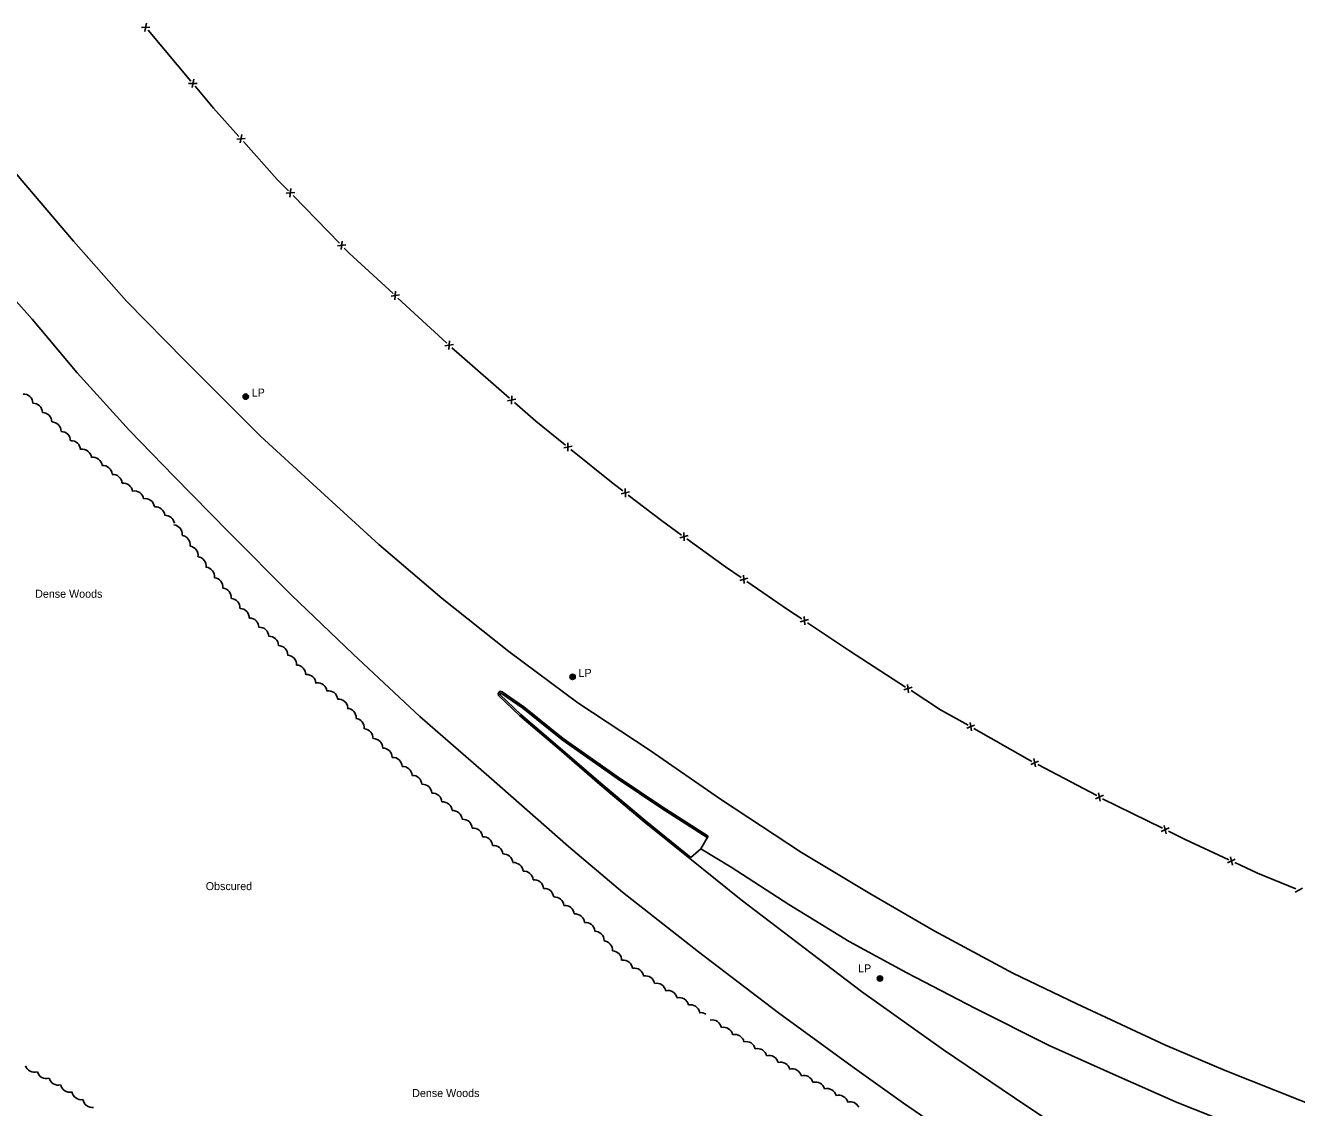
# Model space of a CAD drawing. Extents: x 2402803 to 2427059, y 6985292 to 6997652.
# Drawn here: x 2417724 to 2418486, y 6992006 to 6992655 of the extents above; entities that cross this region are included whole.
import ezdxf

# ---------------------------------------------------------------- set-up
doc = ezdxf.new("R2010")
doc.units = 0
for name, color, linetype in [('p_dtm sidewalk', 7, 'Continuous'), ('p_road - paved curb', 7, 'Continuous'), ('p_structure fence', 7, 'Continuous'), ('p_utility manhole', 7, 'Continuous'), ('p_veg woods', 7, 'Continuous')]:
    doc.layers.add(name, color=color, linetype=linetype)

msp = doc.modelspace()

# ---------------------------------------------------------------- linework, layer by layer
at = {"layer": 'p_dtm sidewalk'}
msp.add_lwpolyline([(2418129.18, 6992161.28), (2418123.18, 6992156.14)], dxfattribs=at)
at = {"layer": 'p_road - paved curb'}
for points in [[(2417819.74, 6992454.21), (2417784.77, 6992489.79), (2417752.9, 6992525.81), (2417721.01, 6992563.39), (2417684.17, 6992607.23), (2417648.53, 6992652.38), (2417618.99, 6992693.66), (2417575.84, 6992753.94), (2417541.81, 6992802.62), (2417503.28, 6992860.35), (2417473.35, 6992907.5), (2417441.15, 6992956.93), (2417411.5, 6993006.33), (2417387.86, 6993044.95), (2417356.84, 6993104.2), (2417332.19, 6993156.79), (2417302.16, 6993220.68), (2417274.43, 6993285.5), (2417254.86, 6993334.53), (2417228.8, 6993400.57), (2417208, 6993460.78), (2417187.4, 6993522.07), (2417176.03, 6993560.16), (2417161.56, 6993610.84)], [(2417564.57, 6992682.46), (2417598.64, 6992636.22), (2417631.21, 6992594.2), (2417661.05, 6992556.72), (2417692.69, 6992518.62), (2417728.09, 6992478.88), (2417755.15, 6992446.73)], [(2418230.49, 6992134.46), (2418189.62, 6992159.11), (2418141, 6992191.13), (2418098.67, 6992220.24), (2418055.3, 6992248.76), (2418014.06, 6992279.63), (2417973.99, 6992311.47), (2417935.95, 6992343.85), (2417896.39, 6992379.98), (2417865.06, 6992408.79), (2417819.74, 6992454.21)], [(2417755.15, 6992446.73), (2417786.49, 6992412.19), (2417813.22, 6992384.65), (2417846.09, 6992351.18), (2417883.37, 6992313.65), (2417920.7, 6992278.03), (2417960.55, 6992240.57), (2418002.06, 6992204.69), (2418049.79, 6992162.59), (2418082.22, 6992135.25), (2418127.75, 6992099.39), (2418175.7, 6992062.85), (2418219.88, 6992030.79)], [(2418133.5, 6992168.87), (2418105.75, 6992186.59), (2418079.59, 6992204.28), (2418046.66, 6992227.42), (2418022.97, 6992246.43), (2418009.99, 6992255.45), (2418008.51, 6992255.8), (2418007.66, 6992254.37), (2418007.74, 6992253.14), (2418020.62, 6992241.06), (2418044.2, 6992220.95), (2418068.54, 6992199.91), (2418095.1, 6992177.48), (2418122.55, 6992155.36)], [(2418132.96, 6992168.03), (2418105.2, 6992185.75), (2418079.02, 6992203.46), (2418046.06, 6992226.62), (2418022.37, 6992245.63), (2418009.58, 6992254.52), (2418008.99, 6992254.66), (2418008.68, 6992254.13), (2418008.71, 6992253.6), (2418021.29, 6992241.81), (2418044.85, 6992221.71), (2418069.19, 6992200.67), (2418095.74, 6992178.25), (2418123.18, 6992156.14)], [(2418218.21, 6992105.6), (2418181.96, 6992127.77), (2418147.33, 6992150.2), (2418129.18, 6992161.28), (2418133.53, 6992168.87)], [(2418122.55, 6992155.36), (2418153.36, 6992130.62), (2418195.38, 6992098.7), (2418225.6, 6992075.63)], [(2418230.49, 6992134.46), (2418269.05, 6992112.16), (2418316.3, 6992086.75), (2418354.66, 6992068.27), (2418407.89, 6992043.48), (2418443.64, 6992028.23), (2418503.95, 6992004.28), (2418552.77, 6991985.91), (2418606.68, 6991969.11), (2418660.91, 6991952.65), (2418729.36, 6991936.27), (2418795.26, 6991921.98), (2418858.36, 6991910.96), (2418900.74, 6991903.38), (2418961.03, 6991893.58), (2419010.81, 6991886.23), (2419086.95, 6991874.7), (2419142.7, 6991865.77), (2419205.6, 6991856.84), (2419269.45, 6991846.73), (2419331.07, 6991835.7), (2419372.56, 6991826.92), (2419388.98, 6991823.76)], [(2418218.21, 6992105.6), (2418252.79, 6992086.89), (2418293.83, 6992065.4), (2418338.1, 6992043.35), (2418376.55, 6992026.05), (2418414.79, 6992009.07), (2418457.22, 6991992.26), (2418493.21, 6991978.56)], [(2418225.6, 6992075.63), (2418274.75, 6992040.78), (2418324.02, 6992007.34), (2418365.41, 6991980.01), (2418406.12, 6991954.92), (2418444.35, 6991931.33), (2418491.12, 6991904.1), (2418534.91, 6991879.41), (2418584.44, 6991852.38), (2418634.44, 6991826.54), (2418682.96, 6991803.35), (2418734.48, 6991779.32), (2418790.13, 6991755.57), (2418839.04, 6991734.81), (2418890.98, 6991714.18), (2418960.97, 6991688.21), (2418961.68, 6991687.97)], [(2418219.88, 6992030.79), (2418250.77, 6992008.72), (2418290.95, 6991981.07), (2418331.6, 6991954.91), (2418372.63, 6991928.97), (2418407.72, 6991906.86), (2418445.25, 6991884.02), (2418492, 6991857.19), (2418534.83, 6991834.71), (2418580.63, 6991809.36), (2418626.11, 6991786.09), (2418682.75, 6991759.18), (2418728.73, 6991737.31), (2418774.55, 6991718.34), (2418835.28, 6991693.23), (2418892.01, 6991670.92), (2418912.58, 6991663.18)]]:
    msp.add_lwpolyline(points, dxfattribs=at)
at = {"layer": 'p_structure fence'}
for p, q in [((2417795.7, 6992651.53), (2417796.71, 6992656.55)), ((2417793.64, 6992653.98), (2417798.76, 6992654.1)), ((2417797.59, 6992652.34), (2417823.31, 6992621.7)), ((2417821.93, 6992620.28), (2417827.05, 6992620.4)), ((2417823.98, 6992617.82), (2417824.99, 6992622.85)), ((2417850.8, 6992587.01), (2417855.91, 6992587.29)), ((2417852.93, 6992584.62), (2417853.78, 6992589.67)), ((2417882.72, 6992552.15), (2417883.35, 6992557.24)), ((2417880.49, 6992554.44), (2417885.58, 6992554.95)), ((2417884.55, 6992553.1), (2417912.49, 6992524.48)), ((2417911.22, 6992522.96), (2417916.32, 6992523.47)), ((2417913.46, 6992520.67), (2417914.08, 6992525.75)), ((2417945.7, 6992490.59), (2417946.06, 6992495.7)), ((2417943.35, 6992492.76), (2417948.41, 6992493.54)), ((2417947.48, 6992491.64), (2417976.89, 6992464.53)), ((2417978.05, 6992460.77), (2417978.41, 6992465.88)), ((2417975.7, 6992462.94), (2417980.76, 6992463.72)), ((2417979.83, 6992461.82), (2417984.12, 6992457.86)), ((2417984.12, 6992457.86), (2418014.3, 6992431.61)), ((2418013.16, 6992429.99), (2418018.2, 6992430.91)), ((2418015.57, 6992427.89), (2418015.78, 6992433.01)), ((2418049.45, 6992399.71), (2418049.47, 6992404.83)), ((2418046.96, 6992401.72), (2418051.96, 6992402.82)), ((2418081.36, 6992374.21), (2418086.33, 6992375.44)), ((2418083.9, 6992372.27), (2418083.79, 6992377.39)), ((2418119.19, 6992345.9), (2418118.94, 6992351.02)), ((2418116.6, 6992347.78), (2418121.53, 6992349.14)), ((2418152.46, 6992322.2), (2418157.36, 6992323.69)), ((2418155.1, 6992320.39), (2418154.72, 6992325.5)), ((2418188.81, 6992297.38), (2418193.7, 6992298.91)), ((2418191.47, 6992295.59), (2418191.04, 6992300.7)), ((2418193.06, 6992296.89), (2418218.27, 6992279.96)), ((2418218.27, 6992279.96), (2418251.89, 6992258.3)), ((2418253.68, 6992254.8), (2418253.15, 6992259.9)), ((2418250.99, 6992256.54), (2418255.84, 6992258.16)), ((2418291.4, 6992231.98), (2418290.59, 6992237.04)), ((2418288.61, 6992233.56), (2418293.37, 6992235.46)), ((2418326.98, 6992211.89), (2418331.67, 6992213.93)), ((2418329.8, 6992210.4), (2418328.85, 6992215.43)), ((2418331.26, 6992211.86), (2418366.61, 6992193.16)), ((2418365.87, 6992191.32), (2418370.57, 6992193.36)), ((2418368.7, 6992189.82), (2418367.74, 6992194.86)), ((2418370.15, 6992191.29), (2418406.01, 6992173.56)), ((2418405.31, 6992171.7), (2418409.95, 6992173.87)), ((2418408.18, 6992170.29), (2418407.09, 6992175.29)), ((2418445.12, 6992152.84), (2418449.7, 6992155.13)), ((2418448.02, 6992151.5), (2418446.8, 6992156.47)), ((2418485.54, 6992135.28), (2418490.02, 6992137.75))]:
    msp.add_line(p, q, dxfattribs=at)
for points in [[(2417825.88, 6992618.63), (2417836.82, 6992605.59), (2417852.13, 6992588.47)], [(2417854.8, 6992585.49), (2417875.15, 6992562.73), (2417881.76, 6992555.96)], [(2417915.28, 6992521.62), (2417918.27, 6992518.56), (2417944.54, 6992494.35)], [(2418017.32, 6992428.98), (2418030.17, 6992417.8), (2418048.04, 6992403.38)], [(2418051.15, 6992400.87), (2418076.61, 6992380.32), (2418082.4, 6992375.9)], [(2418085.58, 6992373.47), (2418105.53, 6992358.21), (2418117.59, 6992349.49)], [(2418120.83, 6992347.15), (2418143.93, 6992330.44), (2418153.41, 6992323.94)], [(2418156.71, 6992321.68), (2418181.77, 6992304.48), (2418189.74, 6992299.12)], [(2418255.25, 6992256.13), (2418272.96, 6992244.72), (2418289.41, 6992235.37)], [(2418292.89, 6992233.4), (2418324.88, 6992215.23), (2418327.72, 6992213.73)], [(2418409.59, 6992171.79), (2418419.19, 6992167.04), (2418445.76, 6992154.71)], [(2418449.39, 6992153.03), (2418463, 6992146.72), (2418486.11, 6992137.18)]]:
    msp.add_lwpolyline(points, dxfattribs=at)
at = {"layer": 'p_utility manhole'}
for centre, radius in [((2417856.22, 6992432.53), 1.6), ((2417856.22, 6992432.53), 1.3), ((2417856.22, 6992432.53), 1), ((2417856.22, 6992432.53), 0.539), ((2417856.22, 6992432.53), 0.192), ((2418052.25, 6992264.4), 1.6), ((2418052.25, 6992264.4), 1.3), ((2418052.25, 6992264.4), 1), ((2418052.25, 6992264.4), 0.539), ((2418052.25, 6992264.4), 0.192), ((2418236.58, 6992083.5), 1.6), ((2418236.58, 6992083.5), 1.3), ((2418236.58, 6992083.5), 1), ((2418236.58, 6992083.5), 0.539), ((2418236.58, 6992083.5), 0.192)]:
    msp.add_circle(centre, radius, dxfattribs=at)
at = {"layer": 'p_veg woods'}
for centre, start, end in [((2417722.92, 6992428.38), 2.47351, 92.47351), ((2417728.64, 6992422.9), 1.38533, 91.38533), ((2417734.24, 6992417.32), 0.15272, 90.15272), ((2417739.79, 6992411.63), 359.34096, 89.34096), ((2417745.46, 6992405.93), 359.99428, 89.99428), ((2417751.51, 6992400.38), 2.93271, 92.93271), ((2417758.05, 6992395.3), 7.03994, 97.03994), ((2417764.5, 6992390.5), 7.96583, 97.96583), ((2417770.45, 6992385.52), 4.67083, 94.67083), ((2417776.34, 6992380.24), 3.41016, 93.41016), ((2417782.65, 6992375.04), 5.93733, 95.93733), ((2417789.4, 6992370.29), 9.57074, 99.57074), ((2417795.89, 6992365.68), 9.01995, 99.01995), ((2417802.02, 6992360.82), 6.44998, 96.44998), ((2417807.88, 6992355.66), 10.32752, 93.62275), ((2417812.52, 6992349.92), 354.49419, 84.49419), ((2417817.23, 6992343.67), 351.89971, 81.89971), ((2417821.98, 6992337.27), 351.56072, 81.56072), ((2417826.82, 6992330.85), 352.09533, 82.09533), ((2417831.88, 6992324.54), 353.40836, 83.40836), ((2417836.84, 6992318.26), 353.36508, 83.36508), ((2417841.86, 6992312.01), 353.74949, 83.74949), ((2417847.12, 6992305.84), 355.41259, 85.41259), ((2417852.59, 6992299.81), 357.40852, 87.40852), ((2417858.42, 6992294.06), 0.0817, 90.0817), ((2417864.37, 6992288.54), 1.70155, 91.70155), ((2417870.23, 6992283.07), 1.89699, 91.89699), ((2417875.78, 6992277.51), 359.80786, 89.80786), ((2417881.06, 6992271.73), 357.40767, 87.40767), ((2417886.52, 6992265.83), 357.96375, 87.96375), ((2417892.65, 6992260.19), 2.59561, 92.59561), ((2417899.32, 6992255.19), 7.34658, 97.34658), ((2417905.81, 6992250.41), 8.16687, 98.16687), ((2417911.75, 6992245.42), 4.66086, 94.66086), ((2417916.82, 6992239.87), 357.67471, 87.67471), ((2417921.68, 6992233.81), 354.25338, 84.25338), ((2417926.91, 6992227.62), 355.65847, 85.65847), ((2417932.7, 6992221.74), 359.27943, 89.27943), ((2417938.38, 6992216.04), 0.00698, 90.00698), ((2417944.32, 6992210.46), 2.09724, 92.09724), ((2417950.28, 6992205.05), 2.71745, 92.71745), ((2417956.22, 6992199.68), 2.91928, 92.91928), ((2417962.2, 6992194.34), 3.13874, 93.13874), ((2417968.26, 6992189.03), 3.89058, 93.89058), ((2417974.31, 6992183.78), 4.18436, 94.18436), ((2417980.37, 6992178.55), 4.18436, 94.18436), ((2417986.42, 6992173.32), 4.18436, 94.18436), ((2417992.5, 6992168.1), 4.33334, 94.33334), ((2417998.59, 6992162.9), 4.51493, 94.51493), ((2418004.7, 6992157.71), 4.74257, 94.74257), ((2418010.81, 6992152.54), 4.74257, 94.74257), ((2418016.91, 6992147.37), 4.74257, 94.74257), ((2418023.03, 6992142.2), 4.84873, 94.84873), ((2418029.15, 6992137.05), 4.84873, 94.84873), ((2418035.26, 6992131.89), 4.84873, 94.84873), ((2418041.42, 6992126.75), 5.12891, 95.12891), ((2418047.62, 6992121.65), 5.52584, 95.52584), ((2418053.79, 6992116.57), 5.49847, 95.49847), ((2418059.94, 6992111.47), 5.24349, 95.24349), ((2418065.5, 6992106.21), 0.34754, 90.34754), ((2418070.56, 6992100.38), 356.40159, 86.40159), ((2418076.02, 6992094.4), 357.97561, 87.97561), ((2418082.53, 6992088.9), 5.44549, 95.44549), ((2418089.2, 6992084.07), 8.81518, 98.81518), ((2418095.84, 6992079.45), 10.12704, 100.12704), ((2418102.58, 6992074.98), 11.34991, 101.34991), ((2418109.38, 6992070.63), 12.35529, 102.35529), ((2418116.25, 6992066.41), 13.27976, 103.27976), ((2418122.88, 6992062.12), 11.80945, 101.80945), ((2418129, 6992057.39), 55.03501, 97.95306), ((2418135.98, 6992052.95), 11.79317, 101.79317), ((2418142.71, 6992048.59), 12.05643, 102.05643), ((2418149.5, 6992044.28), 12.60341, 102.60341), ((2418156.28, 6992040.02), 12.86792, 102.86792), ((2418163.12, 6992035.81), 13.24446, 103.24446), ((2417729.49, 6992032.84), 197.06434, 287.06434), ((2418170.04, 6992031.69), 14.08598, 104.08598), ((2418176.97, 6992027.63), 14.5243, 104.5243), ((2417736.65, 6992029.08), 195.80717, 285.80717), ((2417743.78, 6992025.13), 193.6654, 283.6654), ((2418183.99, 6992023.67), 15.38876, 105.38876), ((2418190.94, 6992019.71), 15.38876, 105.38876), ((2417750.75, 6992020.89), 191.40376, 281.40376), ((2417757.53, 6992016.44), 189.82725, 279.82725), ((2418197.9, 6992015.76), 15.38876, 105.38876), ((2418204.85, 6992011.81), 15.38876, 105.38876), ((2417764.16, 6992011.73), 188.0268, 278.0268), ((2418211.8, 6992007.86), 15.38876, 105.38876), ((2418218.76, 6992003.9), 25.13849, 105.38876)]:
    msp.add_arc(centre, 5.65, start, end, dxfattribs=at)

# ---------------------------------------------------------------- texts
at = {"layer": 'p_utility manhole'}
for p in [(2417856.22, 6992432.53), (2418052.25, 6992264.4), (2418219.9, 6992087.17)]:
    msp.add_text('  LP', height=4.8, dxfattribs=at).set_placement(p)
at = {"layer": 'p_veg woods'}
for s, p in [('Dense Woods', (2417729.9, 6992311.85)), ('Obscured', (2417832.22, 6992136.5)), ('Dense Woods', (2417956.04, 6992012.37))]:
    msp.add_text(s, height=4.8, dxfattribs=at).set_placement(p)

doc.saveas('drawing.dxf')
